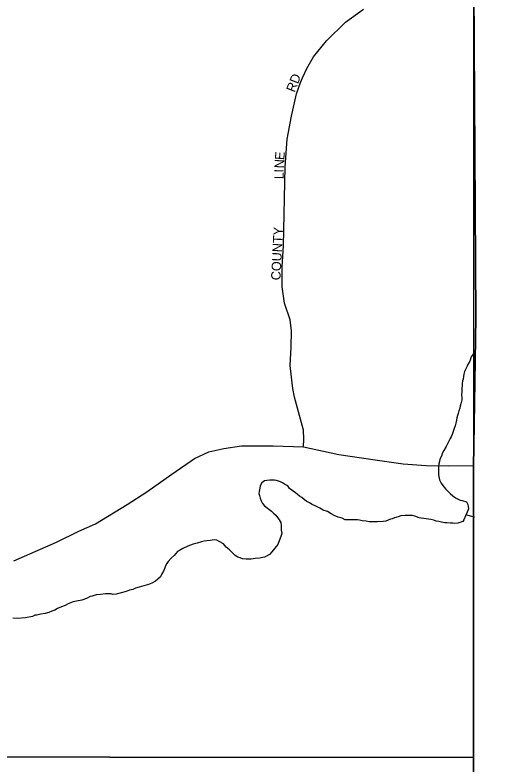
# Model space of a CAD drawing. Extents: x 2010165 to 2382125, y 1060529 to 1407316.
# Drawn here: x 2270127 to 2272738, y 1260530 to 1264498 of the extents above; entities that cross this region are included whole.
import ezdxf

# ---------------------------------------------------------------- set-up
doc = ezdxf.new("R2010")
doc.units = 0
for name, color, linetype in [('GM_X_Adjacent_County', 7, 'Continuous'), ('GM_X_City_Street', 7, 'Continuous'), ('GM_X_City_Street_Text', 7, 'Continuous'), ('GM_X_Corporation', 7, 'Continuous'), ('GM_X_County', 7, 'Continuous'), ('GM_X_Minor_River', 7, 'Continuous'), ('GM_X_State_Route', 7, 'Continuous')]:
    doc.layers.add(name, color=color, linetype=linetype)

msp = doc.modelspace()

# ---------------------------------------------------------------- linework, layer by layer
at = {"layer": 'GM_X_Adjacent_County'}
msp.add_lwpolyline([(2272607.8, 1245574.1), (2272603.3, 1246465.6), (2272594.1, 1248304.9), (2272591.8, 1248752.1), (2272589.8, 1249140.8), (2272588.9, 1249331.4), (2273861.5, 1249361.7), (2276805.2, 1249431.7), (2277390.2, 1249445.5), (2277328.3, 1250381.2), (2277211.3, 1252109.8), (2277170.8, 1252706.6), (2276903, 1256950), (2274507, 1256901.5), (2272766.9, 1256889.2), (2272603.7, 1256897.8), (2272556.6, 1259612.4), (2272556.4, 1260536.4), (2272556.2, 1262102.7), (2272568.8, 1262895.6), (2272555.1, 1264929.6), (2272507.4, 1273182.6), (2272470.7, 1276565.2)], dxfattribs=at)
at = {"layer": 'GM_X_City_Street'}
msp.add_lwpolyline([(2271654.3, 1262210.3), (2271657.3, 1262251.2), (2271654.8, 1262299.6), (2271608, 1262473.7), (2271599.4, 1262519.9), (2271591.7, 1262579.3), (2271583.7, 1262640.8), (2271589.9, 1262738.6), (2271591.8, 1262825), (2271584.6, 1262883.7), (2271553.9, 1262971.2), (2271542.4, 1263058.9), (2271541.7, 1263161.7), (2271550.1, 1263277), (2271557.9, 1263693.9), (2271569, 1263840.2), (2271591.1, 1263961.9), (2271618.5, 1264079.7), (2271639.9, 1264140.2), (2271649, 1264165.7), (2271672.2, 1264215.6), (2271708.8, 1264275.9), (2271776.8, 1264362), (2271877.9, 1264459.9), (2271973.3, 1264529.2)], dxfattribs=at)
at = {"layer": 'GM_X_Corporation'}
for points in [[(2272555.7, 1264822), (2272556.4, 1260564.1), (2268701, 1260567.9), (2268709.6, 1261774.3), (2268657.2, 1261805.3), (2268504.9, 1261864.8), (2268413.6, 1261894), (2268378.7, 1261905.2), (2268331.1, 1261917.1), (2268239.5, 1261932.6), (2268068.1, 1261954), (2267670.6, 1262000.4), (2267617.1, 1262384.8), (2267564.7, 1262608.8), (2267529.8, 1262724.9), (2267362.5, 1262872)], [(2267362.5, 1262872), (2267529.8, 1262724.9), (2267564.7, 1262608.8), (2267617.1, 1262384.8), (2267670.6, 1262000.4), (2268068.1, 1261954), (2268239.5, 1261932.6), (2268331.1, 1261917.1), (2268378.7, 1261905.2), (2268413.6, 1261894), (2268504.9, 1261864.8), (2268657.2, 1261805.3), (2268709.6, 1261774.3), (2268701, 1260567.9), (2272556.4, 1260564.1), (2272556.6, 1259629.1)]]:
    msp.add_lwpolyline(points, dxfattribs=at)
at = {"layer": 'GM_X_County'}
msp.add_lwpolyline([(2272470.7, 1276565.2), (2272507.4, 1273182.6), (2272555.1, 1264929.6), (2272568.8, 1262895.6), (2272556.2, 1262102.7), (2272556.4, 1260536.4), (2272556.6, 1259612.4), (2272603.7, 1256897.8), (2272766.9, 1256889.2), (2274507, 1256901.5), (2276903, 1256950), (2277170.8, 1252706.6), (2277211.3, 1252109.8), (2277328.3, 1250381.2), (2277390.2, 1249445.5), (2276805.2, 1249431.7), (2273861.5, 1249361.7), (2272588.9, 1249331.4), (2272589.8, 1249140.8), (2272591.8, 1248752.1), (2272594.1, 1248304.9), (2272603.3, 1246465.6), (2272607.8, 1245574.1)], dxfattribs=at)
at = {"layer": 'GM_X_Minor_River'}
for points in [[(2272560.5, 1262721), (2272553.2, 1262700.8), (2272543.3, 1262686.7), (2272535.4, 1262664.5), (2272527.5, 1262650.4), (2272521.6, 1262638.3), (2272515.7, 1262624.2), (2272507.8, 1262610.1), (2272503.9, 1262596), (2272502, 1262583.9), (2272500.1, 1262569.8), (2272498.2, 1262559.8), (2272496.3, 1262545.7), (2272496.4, 1262533.6), (2272494.5, 1262521.6), (2272494.6, 1262511.5), (2272494.7, 1262501.5), (2272492.8, 1262485.4), (2272493, 1262471.3), (2272493.1, 1262459.3), (2272489.2, 1262439.2), (2272485.3, 1262427.1), (2272483.4, 1262415), (2272477.5, 1262400.9), (2272473.6, 1262386.8), (2272471.7, 1262376.8), (2272467.8, 1262364.7), (2272465.9, 1262352.6), (2272462, 1262336.5), (2272458.2, 1262322.4), (2272454.2, 1262312.3), (2272442.5, 1262276.1), (2272436.6, 1262264), (2272432.7, 1262253.9), (2272424.8, 1262239.8), (2272416.9, 1262223.7), (2272410.9, 1262211.6), (2272399.1, 1262191.4), (2272391.2, 1262179.3), (2272385.3, 1262161.2), (2272377.4, 1262145.1), (2272375.5, 1262133), (2272371.6, 1262120.9), (2272369.7, 1262106.8), (2272369.8, 1262092.8), (2272369.9, 1262082.7), (2272370, 1262072.7), (2272370.1, 1262062.6), (2272372.2, 1262052.6), (2272376.4, 1262036.5), (2272384.6, 1262018.5), (2272392.7, 1262006.5), (2272406.9, 1261988.5), (2272417, 1261978.5), (2272431.2, 1261962.6), (2272445.4, 1261950.6), (2272459.5, 1261940.6), (2272471.6, 1261934.7), (2272485.7, 1261928.8), (2272495.8, 1261926.8), (2272518, 1261918.9), (2272526.1, 1261904.9), (2272528.2, 1261894.9), (2272528.3, 1261882.8), (2272522.5, 1261864.7), (2272512.6, 1261844.5), (2272504.8, 1261824.4), (2272498.8, 1261814.3), (2272472.8, 1261806.1), (2272456.7, 1261804), (2272446.7, 1261805.9), (2272434.6, 1261805.8), (2272414.5, 1261807.7), (2272404.5, 1261807.6), (2272386.4, 1261811.6), (2272372.3, 1261815.5), (2272358.2, 1261817.4), (2272346.2, 1261821.3), (2272330.1, 1261825.2), (2272291.9, 1261831), (2272277.8, 1261832.9), (2272267.7, 1261834.9), (2272245.6, 1261842.8), (2272231.5, 1261846.7), (2272215.4, 1261846.6), (2272193.3, 1261846.4), (2272171.3, 1261844.3), (2272157.3, 1261840.2), (2272137.2, 1261834), (2272125.2, 1261829.9), (2272115.2, 1261827.8), (2272091.2, 1261817.6), (2272077.2, 1261815.5), (2272047.1, 1261813.3), (2272023, 1261813.2), (2272002.9, 1261813), (2271986.8, 1261817), (2271966.7, 1261818.8), (2271952.6, 1261822.8), (2271940.5, 1261824.7), (2271916.4, 1261824.5)], [(2271916.4, 1261824.5), (2271886.3, 1261824.3), (2271876.3, 1261824.3), (2271860.2, 1261832.2), (2271838, 1261838.1), (2271817.9, 1261846), (2271801.7, 1261855.9), (2271781.5, 1261867.8), (2271759.4, 1261875.7), (2271741.2, 1261885.7), (2271721.1, 1261895.6), (2271700.9, 1261905.5), (2271686.8, 1261913.4), (2271672.6, 1261921.4), (2271660.5, 1261929.3), (2271646.4, 1261941.3), (2271634.2, 1261949.3), (2271622.1, 1261959.2), (2271612, 1261967.2), (2271581.7, 1261989.1), (2271571.5, 1262003.1), (2271555.4, 1262013.1), (2271543.3, 1262019), (2271533.2, 1262025), (2271513, 1262032.9), (2271501, 1262034.8), (2271490.9, 1262034.7), (2271476.9, 1262034.6), (2271460.8, 1262032.5), (2271448.8, 1262030.4), (2271434.8, 1262020.3), (2271424.9, 1262004.2), (2271423, 1261992.1), (2271421.2, 1261974), (2271419.3, 1261963.9), (2271421.4, 1261951.9), (2271425.5, 1261937.8), (2271431.7, 1261923.8), (2271437.8, 1261909.8), (2271448, 1261897.8), (2271462.1, 1261887.8), (2271472.2, 1261879.9), (2271486.4, 1261869.9), (2271496.5, 1261859.9), (2271508.6, 1261848), (2271522.9, 1261830), (2271535.1, 1261810), (2271537.3, 1261791.9), (2271537.5, 1261769.8), (2271539.6, 1261753.7), (2271537.7, 1261741.7), (2271520.1, 1261693.3), (2271504.2, 1261673.1), (2271488.3, 1261654.9), (2271474.4, 1261640.8), (2271458.4, 1261630.6), (2271448.4, 1261626.5), (2271422.3, 1261620.3), (2271398.3, 1261618.2), (2271378.2, 1261616), (2271352.1, 1261615.9), (2271332, 1261617.7), (2271319.9, 1261621.7), (2271307.8, 1261625.6), (2271293.7, 1261635.6), (2271279.5, 1261649.5), (2271263.3, 1261665.5), (2271245.1, 1261679.4), (2271230.9, 1261697.4), (2271208.7, 1261709.4), (2271196.6, 1261715.3), (2271182.5, 1261717.2), (2271160.5, 1261715.1), (2271142.4, 1261712.9), (2271128.4, 1261710.8), (2271114.4, 1261706.7), (2271092.3, 1261700.6), (2271070.3, 1261694.4), (2271042.3, 1261684.1), (2271016.3, 1261671.9), (2270998.3, 1261661.8), (2270988.3, 1261655.7), (2270970.4, 1261635.4), (2270954.5, 1261621.3), (2270938.6, 1261603.1), (2270930.7, 1261593), (2270924.7, 1261580.9), (2270920.8, 1261568.8), (2270912.9, 1261552.7), (2270905, 1261538.6), (2270897.1, 1261522.4), (2270883.2, 1261510.3), (2270871.3, 1261498.2), (2270851.3, 1261488), (2270833.3, 1261481.8), (2270785.2, 1261467.4), (2270765.2, 1261461.3), (2270751.2, 1261455.2), (2270733.1, 1261451), (2270715.1, 1261444.9), (2270689.1, 1261436.7)], [(2272560.3, 1261837.1), (2272546.5, 1261841.7), (2272515.6, 1261851)], [(2270689.1, 1261436.7), (2270663, 1261430.5), (2270645, 1261428.3), (2270634.9, 1261432.3), (2270606.8, 1261432.1), (2270580.7, 1261427.9), (2270556.7, 1261425.8), (2270536.6, 1261419.6), (2270524.6, 1261417.5), (2270506.6, 1261407.3), (2270480.6, 1261399.1), (2270452.6, 1261392.9), (2270434.5, 1261388.8), (2270420.5, 1261384.7), (2270408.5, 1261378.6), (2270392.5, 1261370.4), (2270372.5, 1261362.3), (2270352.5, 1261354.1), (2270338.5, 1261345.9), (2270322.5, 1261339.8), (2270306.5, 1261333.7), (2270286.5, 1261327.5), (2270264.4, 1261323.4), (2270242.4, 1261319.2), (2270232.4, 1261319.1), (2270220.4, 1261311), (2270182.3, 1261304.7), (2270138.1, 1261300.4), (2270116, 1261302.3)]]:
    msp.add_lwpolyline(points, dxfattribs=at)
at = {"layer": 'GM_X_State_Route'}
msp.add_lwpolyline([(2270121.3, 1261606.7), (2270346.5, 1261705.4), (2270465.7, 1261763.1), (2270553.2, 1261802.2), (2270720.8, 1261904.6), (2270825, 1261971.6), (2270957.2, 1262066.5), (2271078.2, 1262148.4), (2271154.5, 1262183.8), (2271232.7, 1262202.4), (2271327.6, 1262215.5), (2271495.2, 1262215.5), (2271654.3, 1262210.3), (2271841.8, 1262169.7), (2272034.9, 1262141.2), (2272182.9, 1262120.3), (2272305.7, 1262111.6), (2272422, 1262109.4), (2272556.3, 1262112.4)], dxfattribs=at)

# ---------------------------------------------------------------- texts
at = {"layer": 'GM_X_City_Street_Text'}
for s, rotation, p in [('RD', 68.7471, (2271608.5, 1264084.9)), ('E', 85.8443, (2271553.2, 1263728.5)), ('N', 87.0263, (2271550.9, 1263684.8)), ('I', 89.4319, (2271550.7, 1263663.4)), ('L', 89.8907, (2271550.6, 1263628.3)), ('COUNTY', 87.1801, (2271533, 1263091.9))]:
    msp.add_text(s, height=50, rotation=rotation, dxfattribs=at).set_placement(p)

doc.saveas('drawing.dxf')
